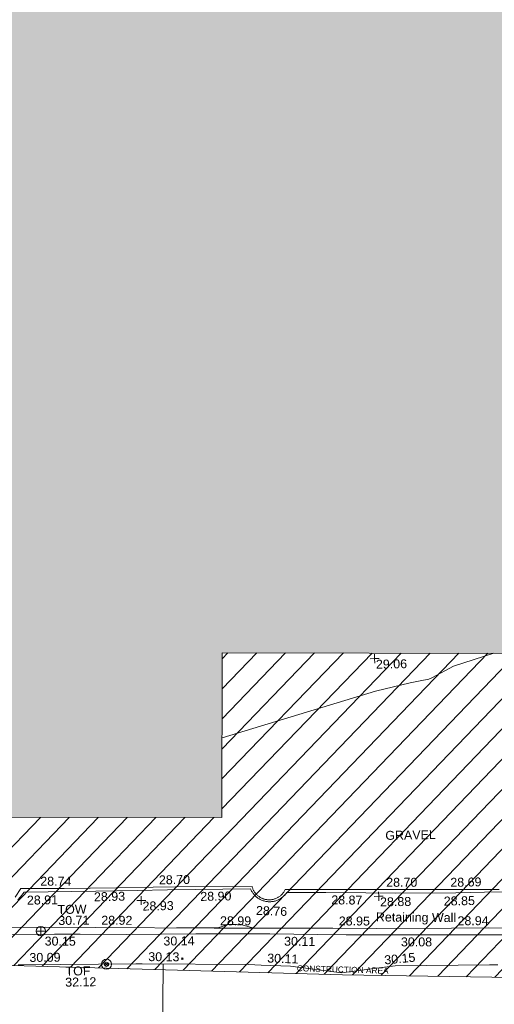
# Model space of a CAD drawing. Header units: millimetres. Extents: x -290717 to 520720, y -88450 to 287762.
# Tile 258 of 381: x 60739 to 80720, y 121378 to 162795. Entities that reach past the tile are written whole.
import ezdxf

# ---------------------------------------------------------------- set-up
doc = ezdxf.new("R2010")
doc.units = ezdxf.units.MM
for name, pattern in [('IMPORT-HIDDEN2 _3_', [4762.5, 3175, -1587.5]), ('IMPORT-UG_DRAINAGE_UNIDENTIFIED_QLB2 _2_', [2700, 1500, -300.0000000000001, 0, -250, 150, -300.0000000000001, 0, -200]), ('IMPORT-UG_ELEC_STREET LIGHTING_QLB2 _2_', [2700, 1500, -300.0000000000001, 0, -250, 150, -300.0000000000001, 0, -200])]:
    doc.linetypes.add(name, pattern=pattern)
for name, color, linetype, lineweight, true_color in [('00__TOPO__TOP_OF_FENCE_SYMBOL', 7, 'Continuous', 9, 0x666666), ('00_TOPO_TOP_OF_WALL', 7, 'Continuous', 9, 0x666666), ('00_UAV_FENCE', 7, 'Continuous', 9, 0x264c2f), ('00_UAV_LEVEL_SPOT', 7, 'Continuous', 9, 0x666666), ('00_UAV_TOP_OF_FENCE', 6, 'Continuous', 9, 0xff00ff), ('00_UAV_TOP_OF_WALL', 7, 'Continuous', 9, 0x666666), ('00_UAV_WALL', 7, 'Continuous', 9, 0x7c00a5), ('00_UAV_WALL_RETAINING', 7, 'Continuous', 9, 0x7c00a5), ('01_DTM_CONTOUR_MNR', 7, 'Continuous', 9, 0xa5a552), ('12333-PUM-2D-U-0001-C01 - Rev2_REVIT IMPORT_dwg', 7, 'Continuous', 9, 0x767676), ('A_RHA_Line', 7, 'Continuous', 9, 0x00a600), ('PUM-CHAMBER EXTENTS', 6, 'IMPORT-HIDDEN2 _3_', 9, 0xff00ff), ('PUM-UNABLE TO SURVEY', 190, 'Continuous', 9, 0x7f00ff), ('PUM-UNIDENTIFIED-QLB2', 150, 'IMPORT-UG_DRAINAGE_UNIDENTIFIED_QLB2 _2_', 9, 0x007fff)]:
    doc.layers.add(name, color=color, linetype=linetype, lineweight=lineweight, true_color=true_color)
for name, color, linetype, lineweight in [('00_UAV_SURFACE', 7, 'Continuous', 9), ('00_UAV_SURVEY_TEXT', 7, 'Continuous', 9), ('A_RHA_Detail', 7, 'Continuous', 9), ('GEN-TEXT', 7, 'Continuous', 9)]:
    doc.layers.add(name, color=color, linetype=linetype, lineweight=lineweight)
doc.styles.add('Arial_1', font='arial.ttf', dxfattribs={"height": 250})
doc.styles.add('Swis721 Lt BT_2', font='swissl.ttf', dxfattribs={"height": 375})

# ---------------------------------------------------------------- blocks, each defined once
blk = doc.blocks.new('12333-PUM-2D-U-0001-C01 - Rev2_REVIT IMPORT_dwg_MSL_Node_LineworkTOF-2077248-Site Location Plan Existing')
at = {"layer": '00__TOPO__TOP_OF_FENCE_SYMBOL', "color": 254, "true_color": 0xcccccc, "flags": 128}
for points in [[(165.3591892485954, 165.3591892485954), (0, 0), (-165.3591892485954, 165.3591892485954)], [(165.3591892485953, -165.3591892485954), (0, 0), (-165.3591892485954, -165.3591892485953)]]:
    blk.add_lwpolyline(points, dxfattribs=at)
at = {"layer": '00__TOPO__TOP_OF_FENCE_SYMBOL', "color": 254, "true_color": 0xcccccc}
for radius in [562.5594001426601, 233.853208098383]:
    blk.add_circle((0, 0), radius, dxfattribs=at)
blk = doc.blocks.new('12333-PUM-2D-U-0001-C01 - Rev2_REVIT IMPORT_dwg_TOW-2077249-Site Location Plan Existing')
at = {"layer": '00_TOPO_TOP_OF_WALL', "color": 254, "true_color": 0xcccccc, "flags": 128}
for points in [[(0, 525.0554400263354), (0, 0), (-525.0554401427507, 0)], [(525.0554401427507, 0), (0, 0), (0, -525.0554400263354)]]:
    blk.add_lwpolyline(points, dxfattribs=at)
at = {"layer": '00_TOPO_TOP_OF_WALL', "color": 254, "true_color": 0xcccccc}
blk.add_circle((0, 0), 525.0554401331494, dxfattribs=at)
blk = doc.blocks.new('12333-PUM-2D-U-0001-C01 - Rev2_REVIT IMPORT_dwg_UAV-2077255-Site Location Plan Existing')
at = {"layer": '00_UAV_LEVEL_SPOT', "color": 254, "true_color": 0xcccccc, "flags": 128}
for points in [[(0, -500.0000000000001), (0, 0), (-500.0000000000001, 0)], [(500.0000000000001, 0), (0, 0), (0, 500.0000000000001)]]:
    blk.add_lwpolyline(points, dxfattribs=at)
blk = doc.blocks.new('12333-PUM-2D-U-0001-C01 - Rev2_REVIT IMPORT_dwg_MGS62954_T2_Galway_ITM_3d_Rev1-2077680-Site Location Plan Existing')
at = {"layer": '00_UAV_FENCE', "color": 254, "true_color": 0xcccccc, "flags": 128}
blk.add_lwpolyline([(533964766.4255, 725677380.3565), (533964999.6327899, 725677378.2864738), (533969723.4254999, 725677336.3565), (533969999.221534, 725677329.7290237), (533974467.4255, 725677222.3565), (533974997.1254905, 725677194.0978172), (533976229.4254999, 725677128.3565001), (533978376.4255, 725676811.3565001), (533979961.6789622, 725676990.7533032), (533980647.4254999, 725677068.3565001), (533984606.4254999, 725677031.3565), (533984956.9829133, 725677027.0913601)], dxfattribs=at)
at = {"layer": '00_UAV_SURFACE', "color": 254, "true_color": 0xcccccc, "flags": 128}
for points in [[(533964699.8540002, 725680231.2585001), (533964943.8540001, 725680596.2585001), (533965507.9434737, 725680583.8609294), (533966763.854, 725680556.2585001), (533968948.8540002, 725680548.2585), (533970507.1798214, 725680543.9004176), (533971451.8540002, 725680541.2585002), (533974674.8540002, 725680505.2585), (533974682.2015153, 725680476.9606957), (533974690.6543322, 725680448.9731698), (533974700.1994175, 725680421.3390775), (533974710.8220533, 725680394.1010284), (533974722.5058601, 725680367.3010212), (533974735.2328227, 725680340.9803805), (533974748.9833166, 725680315.1796899), (533974763.7361398, 725680289.9387326), (533974779.4685442, 725680265.2964282), (533974796.1562721, 725680241.2907735), (533974813.7735919, 725680217.9587836), (533974832.2933389, 725680195.3364344), (533974851.6869571, 725680173.458608), (533974871.9245431, 725680152.3590386), (533974892.9748918, 725680132.0702599), (533974914.8055452, 725680112.6235561), (533974937.3828418, 725680094.0489125), (533974960.6719692, 725680076.3749697), (533974984.6370175, 725680059.6289798), (533975009.241034, 725680043.8367636), (533975034.4460812, 725680029.022672), (533975060.2132946, 725680015.2095469), (533975086.5029433, 725680002.4186873), (533975113.2744904, 725679990.669816), (533975140.4866561, 725679979.9810483), (533975168.0974811, 725679970.368866), (533975196.0643919, 725679961.8480904), (533975224.3442653, 725679954.4318594), (533975236.8786992, 725679951.665758), (533975252.8934958, 725679948.1316091), (533975281.6680624, 725679942.9570534), (533975292.8540002, 725679941.2585), (533975321.8675957, 725679937.6580852), (533975351.0001745, 725679935.1995149), (533975380.2068162, 725679933.8865793), (533975409.442486, 725679933.7213035), (533975438.6621051, 725679934.7039422), (533975467.8206187, 725679936.8329802), (533975496.8730664, 725679940.1051344), (533975525.7746516, 725679944.5153599), (533975554.4808101, 725679950.0568563), (533975582.947279, 725679956.7210786), (533975611.1301652, 725679964.4977514), (533975638.9860128, 725679973.3748837), (533975666.4718697, 725679983.3387872), (533975693.5453551, 725679994.374099), (533975720.1647236, 725680006.4638027), (533975746.28893, 725680019.5892574), (533975771.8776925, 725680033.7302243), (533975796.8915554, 725680048.864899), (533975821.2919489, 725680064.9699453), (533975845.0412493, 725680082.0205299), (533975868.1028374, 725680099.9903623), (533975890.4411531, 725680118.8517345), (533975912.021753, 725680138.5755633), (533975932.811361, 725680159.1314361), (533975952.7779215, 725680180.4876575), (533975971.890647, 725680202.6112971), (533975990.1200672, 725680225.4682425), (533976007.4380738, 725680249.0232496), (533976023.8179636, 725680273.2399987), (533976039.2344799, 725680298.0811485), (533976053.6638518, 725680323.5083967), (533976067.0838301, 725680349.4825357), (533976070.8540002, 725680357.2585), (533977918.8540002, 725680316.2585), (533980068.5134026, 725680280.2163066), (533981258.854, 725680260.2585001), (533984516.8540002, 725680208.2585001), (533985067.5239478, 725680195.0081263)], [(533970876.7488921, 725677308.6417307), (533970752.8146664, 725672310.5121925), (533970716.8540002, 725670860.2585002)]]:
    blk.add_lwpolyline(points, dxfattribs=at)
at = {"layer": '00_UAV_WALL', "color": 254, "true_color": 0xcccccc, "flags": 128}
for points in [[(533985226.854, 725678291.2585002), (533982402.4397334, 725678336.6436361), (533981741.8540001, 725678347.2585), (533978604.8540001, 725678402.2585001), (533977403.6807299, 725678437.2911675), (533975381.8540001, 725678496.2585), (533972405.3481745, 725678560.3619684), (533972270.8540002, 725678563.2585), (533969352.8540002, 725678579.2585001), (533967405.9795482, 725678624.8632796), (533966321.8540001, 725678650.2585001), (533962955.8540003, 725678697.2585)], [(533963047.6529979, 725678975.0968974), (533965968.4254999, 725678941.3565001), (533968046.7547167, 725678895.8101462), (533973045.1113089, 725678786.2717172), (533973934.5850001, 725678766.779), (533978043.7811829, 725678688.5415665), (533979869.5850002, 725678653.7790003), (533983042.9947789, 725678608.8469512), (533984601.5850001, 725678586.779), (533987320.5850002, 725678498.779)]]:
    blk.add_lwpolyline(points, dxfattribs=at)
at = {"layer": '00_UAV_WALL_RETAINING', "color": 254, "true_color": 0xcccccc, "flags": 128}
blk.add_lwpolyline([(533964810.4255, 725680118.3565), (533964918.4050538, 725680243.6758364), (533965084.4254999, 725680436.3565001), (533968095.4255, 725680419.3565), (533969829.797922, 725680427.4073005), (533971111.4254999, 725680433.3565), (533974609.5850001, 725680411.7790002), (533974622.8701979, 725680378.235093), (533974637.5484155, 725680345.276936), (533974653.593902, 725680312.9623489), (533974670.9785085, 725680281.3480227), (533974689.6717361, 725680250.4894191), (533974709.640791, 725680220.4406748), (533974711.5710089, 725680217.7845659), (533974730.8506402, 725680191.2545056), (533974753.2640749, 725680162.9821141), (533974776.841774, 725680135.6730994), (533974801.5423743, 725680109.375371), (533974827.3225425, 725680084.135064), (533974854.1370516, 725680059.9964583), (533974881.9388598, 725680037.0019011), (533974910.6791929, 725680015.1917334), (533974940.3076311, 725679994.6042168), (533974970.7721956, 725679975.2754695), (533975002.0194417, 725679957.2394003), (533975033.9945507, 725679940.5276506), (533975066.6414277, 725679925.1695383), (533975099.9027986, 725679911.1920073), (533975133.7203119, 725679898.6195786), (533975168.0346403, 725679887.4743081), (533975202.7855846, 725679877.7757492), (533975237.91218, 725679869.5409161), (533975273.3528024, 725679862.7842554), (533975309.0452769, 725679857.5176209), (533975344.5850002, 725679853.779), (533975380.5920929, 725679851.5031593), (533975416.6629035, 725679850.7371355), (533975452.7341518, 725679851.4822725), (533975488.7425563, 725679853.7372626), (533975524.6249461, 725679857.4981505), (533975560.3183715, 725679862.7583379), (533975595.7602137, 725679869.5085967), (533975630.8882958, 725679877.7370849), (533975665.6409916, 725679887.4293665), (533975699.9573325, 725679898.5684383), (533975733.7771164, 725679911.1347584), (533975767.0410116, 725679925.1062813), (533975799.6906621, 725679940.458496), (533975831.6687893, 725679957.1644698), (533975862.9192927, 725679975.1948946), (533975893.3873482, 725679994.5181389), (533975923.0195046, 725680015.1003029), (533975951.763777, 725680036.9052793), (533975979.5697381, 725680059.8948138), (533976006.3886069, 725680084.0285758), (533976032.1733338, 725680109.2642255), (533976056.878684, 725680135.5574918), (533976080.4613156, 725680162.8622472), (533976102.8798568, 725680191.1305898), (533976124.0949778, 725680220.3129274), (533976130.585, 725680229.7790002), (533977779.5850001, 725680198.7790002), (533979460.9019423, 725680156.199447), (533980701.585, 725680124.779), (533983241.5850001, 725680092.779), (533984460.2667673, 725680094.5587469), (533985980.585, 725680096.779)], dxfattribs=at)
at = {"layer": '01_DTM_CONTOUR_MNR', "color": 254, "true_color": 0xcccccc, "flags": 128}
for points in [[(533985026.9231861, 725690136.1384431), (533983312.2893106, 725689629.8105056), (533982417.9449505, 725689158.7032192), (533982270.2042938, 725689093.5806738), (533981904.2232881, 725689032.0266886), (533981478.0712745, 725688957.2835851), (533980014.9291083, 725688632.4466662), (533973520.497536, 725686780.1419045)], [(533971463.4381034, 725678820.9339095), (533973210.0000001, 725678790.0000001), (533973661.0739437, 725678928.3039906), (533973991.9438638, 725678919.3940244), (533974039.9225866, 725678902.7777779), (533974056.9230771, 725678905.0000001), (533974073.325, 725678909.6500002), (533974096.2697368, 725678915.3223686), (533974114.4560076, 725678920.0425735), (533974131.4285715, 725678924.2857145), (533974670.0000001, 725678760.0000001), (533976210.4261068, 725678723.4479057)]]:
    blk.add_lwpolyline(points, dxfattribs=at)
at = {"xscale": 0.375, "yscale": 0.375, "zscale": 0.375}
for name, p in [('12333-PUM-2D-U-0001-C01 - Rev2_REVIT IMPORT_dwg_UAV-2077255-Site Location Plan Existing', (533980000, 725690000.0000001)), ('12333-PUM-2D-U-0001-C01 - Rev2_REVIT IMPORT_dwg_UAV-2077255-Site Location Plan Existing', (533970000, 725680000)), ('12333-PUM-2D-U-0001-C01 - Rev2_REVIT IMPORT_dwg_UAV-2077255-Site Location Plan Existing', (533980000, 725680000)), ('12333-PUM-2D-U-0001-C01 - Rev2_REVIT IMPORT_dwg_TOW-2077249-Site Location Plan Existing', (533965751.4254999, 725678785.3565)), ('12333-PUM-2D-U-0001-C01 - Rev2_REVIT IMPORT_dwg_MSL_Node_LineworkTOF-2077248-Site Location Plan Existing', (533968490.5370001, 725677342.21))]:
    blk.add_blockref(name, p, dxfattribs=at)
at = {"layer": '00_UAV_FENCE', "color": 251, "true_color": 0x666666, "char_height": 375, "width": 1495.902363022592, "attachment_point": 1, "line_spacing_factor": 1.005061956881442, "style": 'Swis721 Lt BT_2'}
for s, insert, rotation in [('30.09', (533965254.0185933, 725677871.2775768), 359.4914367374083), ('30.13', (533970261.0464912, 725677818.8098519), 358.62342705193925), ('30.11', (533975273.1527155, 725677675.3060212), 356.94625281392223), ('30.15', (533980173.9201207, 725677503.3018913), 4.291441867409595)]:
    blk.add_mtext(s, dxfattribs=dict(at, insert=insert, rotation=rotation))
at = {"layer": '00_UAV_LEVEL_SPOT', "char_height": 375, "width": 1495.902363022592, "attachment_point": 1, "line_spacing_factor": 1.005061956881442, "style": 'Swis721 Lt BT_2'}
for s, insert in [('29.06', (533980051.8765643, 725689949.1441547)), ('28.93', (533970051.8765643, 725679949.1441548)), ('28.88', (533980051.8765643, 725679949.1441548))]:
    blk.add_mtext(s, dxfattribs=dict(at, insert=insert))
at = {"layer": '00_UAV_SURFACE', "color": 251, "true_color": 0x666666, "char_height": 375, "width": 1495.902363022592, "attachment_point": 1, "line_spacing_factor": 1.005061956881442, "style": 'Swis721 Lt BT_2'}
for s, insert, rotation in [('28.74', (533965768.764656, 725681073.4777951), 358.7409547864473), ('28.70', (533970758.7927704, 725681038.3124809), 359.81323526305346), ('28.70', (533980326.7803549, 725680771.1852932), 359.03944220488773), ('28.76', (533974834.689944, 725679685.3730822), 356.949140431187)]:
    blk.add_mtext(s, dxfattribs=dict(at, insert=insert, rotation=rotation))
at = {"layer": '00_UAV_SURFACE', "color": 251, "true_color": 0x666666, "insert": (533983023.3318133, 725680720.806656), "char_height": 375, "width": 1495.902363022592, "attachment_point": 1, "line_spacing_factor": 1.005061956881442, "style": 'Swis721 Lt BT_2'}
blk.add_mtext('28.69', dxfattribs=at)
at = {"layer": '00_UAV_SURVEY_TEXT', "color": 251, "true_color": 0x666666, "insert": (533980321.8000001, 725682742.6296079), "char_height": 375, "width": 2322.210334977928, "attachment_point": 1, "line_spacing_factor": 1.005061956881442, "style": 'Swis721 Lt BT_2'}
blk.add_mtext('GRAVEL', dxfattribs=at)
at = {"layer": '00_UAV_TOP_OF_FENCE', "color": 251, "true_color": 0x666666, "char_height": 375, "attachment_point": 1, "line_spacing_factor": 1.005061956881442, "style": 'Swis721 Lt BT_2'}
for s, insert, width in [('TOF', (533966763.551124, 725677268.6392447), 1163.479615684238), ('32.12', (533966741.1274822, 725676805.2625399), 1495.902363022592)]:
    blk.add_mtext(s, dxfattribs=dict(at, insert=insert, width=width))
at = {"layer": '00_UAV_TOP_OF_WALL', "char_height": 375, "attachment_point": 1, "line_spacing_factor": 1.005061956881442, "style": 'Swis721 Lt BT_2'}
for s, insert, width in [('TOW', (533966471.7408285, 725679866.264771), 1343.937678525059), ('30.71', (533966494.2027358, 725679402.4168484), 1495.902363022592)]:
    blk.add_mtext(s, dxfattribs=dict(at, insert=insert, width=width))
at = {"layer": '00_UAV_WALL', "color": 251, "true_color": 0x666666, "char_height": 375, "width": 1495.902363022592, "attachment_point": 1, "line_spacing_factor": 1.005061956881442, "style": 'Swis721 Lt BT_2'}
for s, insert, rotation in [('28.92', (533968307.5450022, 725679385.4434701), 358.7445703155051), ('28.99', (533973305.7464526, 725679275.9876415), 358.7627231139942), ('28.95', (533978303.1631448, 725679178.9224006), 358.9092433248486), ('28.94', (533983299.9809359, 725679100.4875513), 359.18880795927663), ('30.15', (533965910.4581274, 725678550.9707884), 358.6581139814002), ('30.14', (533970906.3418117, 725678462.9201509), 359.56213183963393), ('30.11', (533975988.4283621, 725678369.6265996), 358.3294207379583), ('30.08', (533980904.6600655, 725678252.5456097), 359.05095077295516)]:
    blk.add_mtext(s, dxfattribs=dict(at, insert=insert, rotation=rotation))
at = {"layer": '00_UAV_WALL_RETAINING', "color": 251, "true_color": 0x666666, "char_height": 375, "attachment_point": 1, "line_spacing_factor": 1.005061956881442, "style": 'Swis721 Lt BT_2'}
for s, insert, width, rotation in [('28.91', (533965189.4896052, 725680285.3357109), 1495.902363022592, 359.68190555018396), ('28.93', (533968013.0618954, 725680374.798596), 1495.902363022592, 0.26595992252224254), ('28.90', (533972488.1120807, 725680313.822989), 1495.902363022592, 359.88045026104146), ('28.87', (533978003.9777989, 725680072.1946293), 1495.902363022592, 358.5492876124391), ('28.85', (533982733.8595474, 725679937.8021349), 1495.902363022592, 0.08367395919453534), ('Retaining Wall', (533979871.0771328, 725679322.083742), 3832.359387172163, 358.50013479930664)]:
    blk.add_mtext(s, dxfattribs=dict(at, insert=insert, width=width, rotation=rotation))
blk = doc.blocks.new('12333-PUM-2D-U-0001-C01 - Rev2_REVIT IMPORT_dwg-1620468-Site Location Plan Existing')
at = {"layer": 'PUM-CHAMBER EXTENTS', "true_color": 0xfff4d4}
h = blk.add_hatch(dxfattribs=at)
h.set_pattern_fill('FP_14', style=0, pattern_type=2)
h.set_pattern_definition([(45, (-533641079.65, -725615854.3560001), (-618.7184335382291, 618.7184335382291), [])])
h.paths.add_polyline_path([(351699.72233876, 60394.56140982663), (351708.9931528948, 60906.25732133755), (352393.2163071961, 60898.13015711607), (353041.6677554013, 66223.39089320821), (353206.9931529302, 73966.25732144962), (353982.8594361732, 73952.7145251), (354317.3501528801, 76699.64382133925), (358888.3501528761, 76111.64382135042), (361222.350152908, 86809.64382132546), (361563.3501529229, 88895.64382133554), (363078.350152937, 90435.64382137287), (363904.3501529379, 101867.6438212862), (365385.1266995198, 110525.3932341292), (365230.9820148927, 110551.7047199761), (365498.4008083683, 111226.8875165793), (365470.0968050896, 111952.5482150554), (365624.7061381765, 111926.1574136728), (366051.350152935, 114420.6438213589), (364898.3501528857, 114331.6438213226), (360524.3501529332, 111561.643821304), (356416.7002318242, 111258.678218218), (357929.2858412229, 111182.0907012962), (360544.5530249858, 111349.5624075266), (360546.5568067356, 111049.5690885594), (355314.0187962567, 111014.6190039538), (355309.6134037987, 111177.0234435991), (355277.3501528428, 111174.643821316), (352644.3501529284, 114141.6438213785), (338239.8330883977, 112460.2766464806), (329804.3501528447, 111555.6438213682), (319532.3501528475, 110592.6438213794), (310517.3501528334, 109863.6438213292), (302620.3501528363, 109581.6438213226), (295825.3501529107, 109566.6438213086), (279813.3501529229, 106549.643821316), (276140.8366145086, 103581.1872824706), (276061.814112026, 103425.8629484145), (271406.8224872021, 105468.1551963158), (271509.3894614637, 105701.9358727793), (267649.350152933, 107463.6438213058), (260223.350152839, 100640.6438213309), (259796.3501529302, 72682.64382134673), (269496.3501528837, 64316.64382130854), (273776.3501529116, 63665.64382135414), (309011.3501528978, 62955.64382139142), (311037.3501528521, 62074.64382133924), (337339.3501528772, 60871.64382135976), (351699.5658924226, 60394.56660731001)])
h.paths.add_polyline_path([(268358.9909750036, 65556.86419186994), (264596.4920611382, 69167.41490751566), (264804.2082447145, 69383.8727354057), (266581.5988270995, 67470.36930634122), (268566.7072650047, 65773.32227584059), (268393.5501527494, 65592.87780157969)])
h.paths.add_polyline_path([(332379.887152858, 67575.85382149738), (302320.8871528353, 68122.8538214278), (302332.4158496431, 68783.33241919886), (280169.8095181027, 69186.63780598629), (280330.3604934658, 78384.59702432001), (275960.0958838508, 78464.13017966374), (276108.0612945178, 86595.19465455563), (280450.151176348, 86519.4031937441), (280756.2778082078, 103341.6855813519), (302910.5740271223, 102938.5317815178), (302921.4142533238, 103534.2289657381), (310787.9439886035, 103391.0774384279), (310815.0515438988, 104880.7045066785), (318228.828162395, 104745.7919744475), (318301.0448391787, 108714.2766025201), (322633.8020448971, 108635.4310593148), (322539.6341878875, 103240.5581443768), (349750.1643799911, 102745.3933022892), (349310.9351529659, 74176.42282136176), (332506.0083566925, 74506.52523825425), (332420.225768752, 69792.56032023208)])
h.paths.add_polyline_path([(262373.7501529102, 72788.24382131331), (262335.6501528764, 75226.64382130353), (265345.5501529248, 75226.64382130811), (265383.6501528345, 72864.44382133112), (265304.2827260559, 72862.43451938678)])
h.paths.add_polyline_path([(261383.1501528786, 75912.44382136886), (261459.3501528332, 80789.24382133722), (267517.2501529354, 80713.04382135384), (267441.050152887, 75836.24382130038), (261504.3495088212, 75910.91930116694)])
h.paths.add_polyline_path([(302573.8228673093, 78329.52926304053), (302592.4407276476, 78963.90062831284), (306343.567266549, 78898.43991812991), (306598.9518629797, 91613.85658206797), (302817.4785721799, 91689.80612071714), (302824.7187942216, 92271.10215000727), (296640.3411529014, 92395.32482125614), (296360.3411528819, 78454.32482147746), (302538.3452618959, 78330.24181806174)])
h.paths.add_polyline_path([(261840.3501529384, 80865.44382136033), (261687.9501528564, 92981.24382131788), (264050.1501528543, 92981.2438213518), (264202.5501529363, 80865.44382139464), (263838.6680771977, 80865.44382138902)])
h.paths.add_polyline_path([(274664.4282881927, 104261.9875886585), (272430.0401462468, 105281.7542374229), (273799.1437452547, 104582.3695657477), (274486.1144024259, 104328.01044291)])
h.paths.add_polyline_path([(315481.3501528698, 115683.6438212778), (326437.165211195, 116343.5766866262), (364189.350152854, 120948.6438212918), (366744.3501529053, 124721.6438213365), (363517.3501528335, 126053.6438213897), (359872.3501529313, 126432.6438213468), (352849.3501528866, 126181.6438212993), (339104.3501528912, 124625.643821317), (335451.3501528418, 124514.6438212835), (325145.3501528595, 123235.643821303), (319635.3501528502, 122976.6438213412), (314446.3501528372, 122493.6438213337), (313566.3501528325, 118980.6438212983)])
h.paths.add_polyline_path([(322305.050152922, 119194.0438212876), (322152.6501528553, 121403.8438213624), (326724.6501528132, 121784.8438213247), (326877.0501529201, 119498.8438214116), (323355.1979919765, 119264.0536772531)])
h.paths.add_polyline_path([(328629.650152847, 120870.443821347), (328477.2501528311, 122089.6438212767), (329810.7501529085, 122242.0438213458), (329963.1501528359, 121022.8438213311), (328841.3815410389, 120894.6416942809)])
h.paths.add_polyline_path([(317352.0501528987, 121480.0438213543), (317352.0501528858, 121861.0438214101), (317618.7501528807, 121856.3885555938), (317618.7501528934, 121480.043821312), (317362.3608135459, 121480.0438213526)])
h.paths.add_polyline_path([(331601.4501528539, 122089.6438213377), (331144.2501528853, 122242.0438213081), (331258.5501528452, 122623.0438213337), (331715.7501528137, 122470.6438213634), (331644.5503212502, 122233.3110493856)])
at = {"layer": 'GEN-TEXT', "color": 253, "true_color": 0xaaaaaa}
for p, q in [((330571.9948138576, 61629.28848224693), (330642.7054919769, 61699.99916036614)), ((330642.7054919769, 61629.28848224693), (330571.9948138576, 61699.99916036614))]:
    blk.add_line(p, q, dxfattribs=at)
at = {"layer": 'PUM-UNABLE TO SURVEY', "color": 7, "true_color": 0xfff4d4, "flags": 128}
blk.add_lwpolyline([(351699.72233876, 60394.56140982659), (337339.3501528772, 60871.64382135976), (311037.3501528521, 62074.64382133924), (309011.3501528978, 62955.64382139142), (273776.3501529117, 63665.64382135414), (269496.3501528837, 64316.64382130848), (259796.3501529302, 72682.64382134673), (260223.350152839, 100640.6438213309), (267649.350152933, 107463.6438213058), (271509.3894614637, 105701.9358727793)], dxfattribs=at)
blk.add_blockref('12333-PUM-2D-U-0001-C01 - Rev2_REVIT IMPORT_dwg_MGS62954_T2_Galway_ITM_3d_Rev1-2077680-Site Location Plan Existing', (-533641079.6498471, -725615854.3561786))
at = {"layer": 'PUM-UNIDENTIFIED-QLB2', "insert": (337355.217104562, 61218.55369724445), "char_height": 250, "width": 4603.372719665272, "attachment_point": 2, "rotation": 357.3812326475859, "line_spacing_factor": 0.9417779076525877, "style": 'Arial_1'}
blk.add_mtext('CONSTRUCTION AREA', dxfattribs=at)

msp = doc.modelspace()

# ---------------------------------------------------------------- hatches: boundary and pattern name
at = {"layer": 'A_RHA_Detail', "true_color": 0xc0c0c0}
h = msp.add_hatch(color=9, dxfattribs=at)
h.paths.add_polyline_path([(-80880.60083898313, -68502.79057078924), (-80400.86592458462, -68483.4150911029), (-80400.86592458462, -62984.64684182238), (-24474.85765180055, -63009.32043784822), (-24456.14471274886, -50840.30023854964), (-36622.55041054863, -50831.65104346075), (-36622.5504104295, -44228.57792609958), (-50959.05265825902, -44213.68205212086), (-50959.05265825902, -42573.78171509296), (-54563.93258049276, -42571.21897729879), (-54565.69773355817, -45054.17447471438), (-92408.82109324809, -45027.27149617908), (-92411.78875845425, -49201.74309219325), (-100061.9988811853, -49201.74309219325), (-100052.221444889, -64852.82557835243), (-86120.90825231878, -64852.82557835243), (-86092.16626519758, -62957.90041523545), (-84861.10047611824, -62957.90041520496), (-84854.79054275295, -68240.10973718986), (-80870.60226895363, -68240.10973718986)])
h.paths.add_polyline_path([(-137238.9269955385, -68461.93840922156), (-132719.7426408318, -68433.06336920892), (-132847.0731201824, -62850.0428228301), (-130454.6837966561, -62916.63108081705), (-130498.2830220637, -61355.8539363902), (-117581.136331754, -61423.42893434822), (-117492.3908565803, -49183.91309186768), (-125136.5200282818, -49178.47881939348), (-125133.5727033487, -45032.61887132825), (-163007.1824077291, -45005.69421944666), (-163007.1824077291, -44090.29634113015), (-163123.8521375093, -44090.21339942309), (-163122.6389897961, -42383.751842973), (-166563.8543420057, -42383.75184295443), (-166565.0349082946, -44044.3982420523), (-193158.4656786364, -44025.49275802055), (-193195.152889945, -62863.6565097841), (-137269.7106414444, -62916.63108078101), (-137254.3708868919, -65679.90523788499)])
h.paths.add_polyline_path([(120310.9497607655, -32334.2823016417), (120312.4652266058, -31610.73011961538), (133451.2244789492, -31638.24899384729), (133469.2230092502, -19717.98315777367), (121295.7536929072, -19692.48606427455), (121319.8434528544, -8190.941560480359), (112277.0825929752, -8172.001674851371), (112263.1769726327, -14811.12345451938), (78285.85310969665, -14739.95861435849), (78292.82277619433, -8167.077575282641), (76545.55099677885, -8163.40371230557), (69355.76844230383, -8152.931592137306), (69353.66597202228, -9156.746357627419), (68372.60878942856, -9154.691552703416), (68372.60878942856, -13705.52853212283), (69333.72334743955, -13707.54156767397), (69325.07112544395, -16249.53369225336), (66623.4489111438, -16249.53369225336), (66619.79243932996, -17995.29925522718), (65989.07757491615, -17995.29925522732), (65985.44262769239, -19730.78799479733), (57152.23993372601, -19712.28702423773), (57127.42535098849, -31559.89461998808), (70277.87165423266, -31587.43801817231), (70277.87165428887, -32271.74147154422), (78263.96947906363, -32285.12944888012), (78266.62669288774, -31019.79372153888), (112335.8856506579, -31091.15111856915), (112335.8856506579, -32317.57330550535), (119781.4233959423, -32333.17321910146)])
h.paths.add_polyline_path([(7503.71740934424, -1791.43926322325), (15482.43097389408, -674.0213230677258), (15484.0826184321, 148.1327206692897), (56188.28042539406, 205.5276654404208), (56155.8432600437, 14338.31663138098), (18016.62665932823, 14236.4814953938), (17967.9025208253, 34313.18372075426), (21727.10644861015, 34324.06926249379), (21708.9097307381, 40608.10218319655), (18009.66447156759, 40608.10218325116), (17995.54603703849, 45483.75063445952), (9770.084212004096, 45420.63294734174), (3966.216019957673, 45443.14492469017), (3984.771235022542, 14176.56786831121), (1023.062455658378, 14176.56786840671), (-276.5134647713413, 14190.52623465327), (-231.6790044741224, 5976.811441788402), (-226.4491536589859, 193.7444677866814), (1220.250839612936, 179.5999159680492), (7477.609307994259, 143.2867556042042), (7488.638446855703, -674.0213230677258)])
h.paths.add_polyline_path([(77755.59663317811, 53.47451145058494), (77729.51881611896, 1699.844979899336), (94464.47132486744, 1659.976083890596), (94606.37913471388, 17991.39023626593), (88810.41901146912, 18015.03260816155), (88799.89418497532, 14436.74271609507), (69413.88950349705, 14457.87738898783), (69377.35724448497, 99.62816357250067), (70760.85642036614, 92.0068082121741)])
h.paths.add_polyline_path([(61252.12079698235, 46453.95617369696), (105774.7348988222, 46472.68783510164), (105768.2642197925, 61852.61234310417), (92285.13876306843, 61852.61234310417), (92308.59670397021, 65784.30757142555), (96107.46680002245, 65767.6044524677), (96059.6808111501, 75209.20847378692), (101084.8427276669, 75071.88872768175), (104988.0046543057, 74765.36560410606), (108403.6894220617, 74363.84089439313), (112009.2703903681, 73787.25420864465), (115645.3524814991, 73049.69667210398), (116890.8108050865, 72761.69136255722), (120208.9929832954, 71893.18353872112), (120865.241739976, 71703.68487155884), (124135.6329505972, 70669.67317909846), (127435.6253142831, 69480.50055823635), (127820.4368655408, 69394.93141813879), (128274.3081769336, 69331.69585757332), (128731.879114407, 69306.66104520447), (129189.9401456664, 69320.00258265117), (129645.2782985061, 69371.62688830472), (130094.6997111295, 69461.17185607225), (130535.0520071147, 69588.00939078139), (130963.2464342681, 69751.2498188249), (131376.279516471, 69949.74812593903), (131771.254123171, 70182.11198906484), (132162.5575600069, 70460.54046602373), (132496.0921582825, 70741.69081117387), (132820.8713676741, 71064.98072578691), (133117.4593294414, 71414.31364276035), (133383.77568926, 71787.23923958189), (133616.5473239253, 72178.53728446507), (133817.1647262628, 72590.54524901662), (133982.6025969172, 73017.89547517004), (134111.7005086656, 73457.59040804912), (134203.5529320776, 73906.545904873), (134257.5155882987, 74361.61286220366), (134272.5462649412, 74819.59931534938), (134250.5259874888, 75277.29281749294), (134189.6227572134, 75731.48297750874), (134090.9274700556, 76178.98397761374), (133955.1324028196, 76616.65691996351), (133783.1900598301, 77041.4318434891), (133576.3064937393, 77450.3292564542), (133335.9328436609, 77840.48103831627), (133063.7551572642, 78209.15055536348), (132761.6825665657, 78553.75185442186), (132431.8338935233, 78871.86780505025), (132076.5227904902, 79161.26705200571), (131698.2415079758, 79419.91966864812), (131299.6434187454, 79646.01139199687), (131093.5942456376, 79746.34209763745), (132146.0467355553, 83110.22226149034), (122787.763295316, 86282.54285521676), (121604.3555410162, 82800.35918872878), (117095.9864226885, 83870.84033788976), (116841.9598400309, 83526.35449576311), (116120.5435466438, 91221.9361197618), (110237.7341284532, 91274.27491024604), (110194.3680786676, 90435.39030217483), (104988.0046543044, 90486.49901569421), (104973.2761846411, 94309.82427956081), (103746.1314668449, 94309.82427962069), (103839.9937121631, 122852.1474272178), (96365.09202303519, 122931.9599471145), (96350.3400238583, 123952.416858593), (104555.5505249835, 123902.1925258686), (104607.3234457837, 120248.5396157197), (125502.5015002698, 120134.193340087), (125662.0200253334, 137657.3796883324), (114479.5865733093, 137699.2256881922), (114382.3062641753, 129149.9458158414), (104644.1590035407, 129187.997507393), (104577.9931702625, 126217.3903165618), (101184.4926405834, 126159.1566967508), (101264.6166812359, 135959.2655565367), (89967.23177303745, 135988.8856164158), (89927.63362986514, 125823.6463181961), (93630.53562299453, 125840.7948842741), (93580.6568888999, 122931.9599471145), (88697.38835373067, 122904.7310127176), (88679.38989541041, 95739.0914377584), (86378.25848993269, 95739.0914377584), (86378.18187189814, 96178.10083375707), (83279.5074328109, 96200.92083330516), (83273.62493422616, 95735.74732136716), (70169.67509616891, 95733.22421950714), (70166.2684274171, 96272.07409350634), (66674.99731291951, 96257.14073659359), (66654.74538556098, 95755.71092140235), (65784.77231076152, 95755.71092140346), (65887.65094981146, 117470.6305650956), (53473.34271625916, 117487.9046429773), (53434.44066306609, 98570.4634906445), (40649.41626913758, 98570.46349066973), (40610.16711556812, 94406.01479082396), (38853.82372865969, 94410.36303444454), (38848.65589191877, 89463.65332732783), (40612.46601909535, 89518.45976927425), (40665.38257359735, 86257.73741131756), (38372.19584673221, 86305.7230928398), (38369.79373532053, 76901.0507917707), (50937.95125076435, 76944.40198877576), (50922.88567283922, 74598.78180893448), (56484.90611318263, 74588.85093774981), (56484.9061131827, 75194.85181998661), (92465.40372273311, 75233.02581663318), (92645.92783659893, 71766.64845097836), (89810.5550181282, 69362.83965827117), (85313.16173971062, 69360.94750424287), (85313.16173971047, 66907.40508090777), (75210.14498260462, 66903.15451592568), (75210.14498260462, 63815.70944554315), (70819.40014306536, 63815.70999204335), (70819.21601502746, 64253.35708063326), (69456.8341568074, 64253.35708063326), (69455.71957374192, 66901.99623168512), (61303.3285675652, 66898.56680686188), (61304.56054652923, 63970.32021231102), (70500.41048205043, 63970.32021223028), (70500.40885431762, 61852.59006210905), (61245.64388480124, 61848.69637492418), (61252.12079698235, 46455.07044720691)])
h.paths.add_polyline_path([(-17153.16561239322, 48569.32684293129), (-17153.16561227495, 60770.38083690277), (-29362.88357762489, 60774.7042869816), (-29362.88357762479, 67399.20394583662), (-43507.25361058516, 67405.01911302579), (-43488.53133082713, 69093.07334179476), (-45766.41866234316, 69109.32868391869), (-45794.34620035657, 67405.01911302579), (-47272.11273197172, 67404.21245453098), (-47272.44887636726, 66454.91798912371), (-86004.56386335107, 66468.6329952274), (-86006.66970790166, 60521.58362724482), (-92662.8772251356, 60521.58362724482), (-92666.53762789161, 50184.35611936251), (-79752.016597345, 50179.78302554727), (-79752.016597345, 48591.49323813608), (-17157.71631240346, 48569.32845421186)])
h.paths.add_polyline_path([(-201056.4185879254, 48628.75479108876), (-138377.9751621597, 48634.64535782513), (-138377.9751621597, 50133.28202330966), (-125467.710581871, 50134.49533928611), (-125468.6909603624, 60566.19036866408), (-132186.8595615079, 60565.86652591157), (-132187.4203588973, 66533.01978768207), (-170643.3098734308, 66805.61809689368), (-170643.3098732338, 67738.78475851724), (-200340.0100486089, 67488.93693767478), (-200348.7175167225, 60827.7802510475), (-201057.5650552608, 60827.71357562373), (-201056.6510294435, 51102.0431337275)])
h.paths.add_polyline_path([(-240051.5126725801, 54769.1949116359), (-239444.4902595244, 54811.10754483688), (-239186.5396225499, 54841.92927608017), (-238764.8191578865, 54940.98166103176), (-238382.4735933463, 55122.46891391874), (-237990.3402229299, 55354.87497237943), (-237269.2031026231, 55936.21514997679), (-237030.2712443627, 56228.66101920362), (-236793.0039600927, 56569.31473977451), (-236554.5880579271, 57004.26389721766), (-236432.7219585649, 57267.46508911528), (-236300.0815274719, 57753.26239002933), (-236250.7285154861, 58017.17885687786), (-236235.6490610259, 58516.21786795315), (-236233.2538430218, 58987.85640057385), (-236213.702979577, 59823.48083772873), (-236363.8287856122, 59820.8603820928), (-236634.0279869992, 60698.06075831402), (-236391.9547756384, 61432.1972634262), (-236225.4740089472, 61435.10319604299), (-236201.6036570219, 62637.68779599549), (-232563.5271750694, 62639.28734435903), (-232563.5271750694, 63049.03842407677), (-232732.1945866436, 63049.15302221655), (-232860.1521278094, 63457.9589027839), (-232731.6068089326, 63914.24862701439), (-232560.8209657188, 63914.24862701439), (-232521.9864006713, 70597.99604498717), (-240628.6947850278, 70598.85496274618), (-240629.7923196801, 72350.98321581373), (-246412.6011213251, 72347.36085937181), (-246412.6011213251, 70616.45923939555), (-254449.5805725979, 70618.60952619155), (-254454.637144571, 70754.06491724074), (-254469.7140363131, 73191.6627625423), (-263883.2532625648, 73267.83063692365), (-263902.4181505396, 68260.74348557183), (-263714.8217520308, 68259.82096576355), (-263552.9672900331, 67819.6543439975), (-263719.0883117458, 67392.20684197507), (-263913.629869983, 67392.20684288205), (-263956.7001914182, 58633.76423459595), (-260181.1963171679, 58611.22607638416), (-260192.3146984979, 56354.25111578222), (-257184.684388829, 56339.46086010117), (-257213.4419958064, 57092.93866025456), (-257338.5163846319, 57093.27331227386), (-257471.0109295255, 57531.7457231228), (-257338.5163845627, 58062.22513700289), (-257203.4956297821, 58064.06881293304), (-257173.5751889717, 58598.54056827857), (-256478.2273617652, 58575.27357918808), (-256478.2273617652, 58788.51859477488), (-256013.0091299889, 58911.92701537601), (-255397.0786589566, 58780.99767608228), (-255397.0786664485, 58595.98242230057), (-243809.8853614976, 58585.92793205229), (-243805.3570672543, 58352.04527760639), (-243740.9394682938, 57884.52572396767), (-243619.083060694, 57421.84877501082), (-243424.3877541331, 56943.65915328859), (-243247.1437899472, 56608.24157716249), (-243003.0710577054, 56249.99021479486), (-242732.2093200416, 55932.75703086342), (-242371.7230179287, 55603.12658814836), (-242141.2551255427, 55424.88676771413), (-241804.9643038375, 55216.88439829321), (-241529.464082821, 55077.02869058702), (-241100.6275144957, 54917.18295005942), (-240836.2134980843, 54840.82833179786), (-240453.4486196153, 54788.6078413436), (-240203.3756532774, 54776.52967577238)])
h.paths.add_polyline_path([(40276.69022620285, 59895.3641775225), (40328.62676026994, 69196.9439153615), (36588.99968782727, 69217.82459101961), (36619.46637569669, 74674.25962431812), (32264.36460075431, 74687.02318924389), (32233.48293864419, 69156.26826309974), (11916.69390488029, 69269.70959690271), (11966.66200108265, 78218.75165977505), (29087.50901742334, 78123.15526811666), (29143.44567202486, 88141.13700481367), (15719.34879623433, 88216.09212957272), (15732.60379610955, 90589.99788900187), (4594.294101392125, 90652.19003492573), (4525.129359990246, 78265.12250452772), (10096.76365550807, 78234.01258734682), (10077.43887221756, 74773.03821913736), (4547.641142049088, 74803.91453678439), (4465.579974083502, 60107.16002351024), (19125.89094757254, 60025.30234268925), (19139.86249371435, 62527.53804648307), (31738.59196305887, 62457.19146407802), (31724.55430855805, 59943.11609818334), (38369.79364222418, 59906.01157297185)])
h.paths.add_polyline_path([(-246083.0241259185, 72334.29150213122), (-246083.0594797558, 72334.30275087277), (-246208.2905500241, 72334.29150213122)])
h.paths.add_polyline_path([(-114575.3004830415, 112178.0758696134), (-114575.3246436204, 112178.0758696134), (-114707.2752166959, 115801.5811617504)])
h.paths.add_polyline_path([(-154699.9178766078, 101760.4080976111), (-114382.0503338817, 101776.0542915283), (-114382.0503338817, 106926.936016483), (-113755.641395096, 106927.1791078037), (-113757.5507412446, 111847.2721532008), (-114431.6837526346, 111847.2721532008), (-114431.8098651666, 112178.075869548), (-114575.3004830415, 112178.0758696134), (-114578.9984943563, 121707.2390834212), (-123056.9849702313, 121707.2390834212), (-123068.8201032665, 156452.7036899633), (-119381.2340625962, 156454.1347343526), (-119381.2340625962, 160165.8603541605), (-115501.031452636, 160167.3661472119), (-115503.3750945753, 166206.5793118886), (-132411.7987151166, 166599.6604729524), (-132411.8243306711, 166665.6603411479), (-135275.0124468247, 166664.5489553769), (-135275.0124468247, 166628.1883102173), (-135911.3205077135, 166628.1944503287), (-135911.3479256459, 166352.1604668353), (-152521.1633846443, 166345.7145607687), (-152518.3680955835, 159142.6836790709), (-150699.3133726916, 159117.9265656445), (-150755.6690356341, 122560.6912032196), (-151059.2005266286, 122560.6912032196), (-151061.0981347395, 121302.4374931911), (-154138.3148337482, 121372.6012653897), (-154138.3148337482, 121865.183451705), (-154704.3888425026, 121867.2611370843), (-154688.5451973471, 119352.3937021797), (-154745.5933227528, 119352.3715636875), (-154745.5763474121, 118722.1532660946), (-160794.1544526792, 118748.744283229), (-160794.1544527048, 119410.5425977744), (-163852.1622693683, 119422.408321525), (-163855.0715294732, 118762.2003111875), (-167568.6765459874, 118778.5256058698), (-166634.6619849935, 124395.1277019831), (-166843.6206842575, 124471.2090400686), (-167568.6765459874, 124707.6250904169), (-168028.2173235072, 124841.3808643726), (-168630.5006276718, 124991.3056740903), (-169238.2056070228, 125117.4693074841), (-169850.3952285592, 125219.6772877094), (-170466.1255403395, 125297.7720169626), (-171089.1102599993, 125351.8553033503), (-171704.4065937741, 125381.1774254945), (-172325.0479971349, 125386.3595015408), (-172782.2248668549, 125374.5832363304), (-173401.7764236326, 125337.4554476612), (-174019.3926983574, 125276.0328036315), (-174634.1213722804, 125190.4100127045), (-175245.0145766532, 125080.7190996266), (-176047.1958093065, 124895.7675261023), (-176665.4852587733, 124724.7228134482), (-177045.3001228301, 124609.1129151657), (-177631.5127793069, 124405.2077276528), (-176665.4852586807, 118818.5158793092), (-177558.9402083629, 118822.4435769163), (-177662.2853368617, 125263.4341236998), (-176365.3912352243, 126542.9270807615), (-159462.2970490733, 126319.9103917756), (-157057.7396790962, 128609.0850976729), (-157060.6673204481, 136153.1661957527), (-158638.8016610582, 137740.2441626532), (-159352.3735831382, 137740.2441626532), (-161634.4140635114, 140201.1078539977), (-168727.9404946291, 140256.8191147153), (-171035.0401162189, 137942.884730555), (-174184.1459014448, 137942.884730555), (-176460.1168228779, 140292.2858551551), (-177341.68569345, 140292.285855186), (-177341.7114445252, 140358.4281613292), (-183428.5803825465, 140356.0660244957), (-185921.6385984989, 137917.4639097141), (-185921.6385985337, 131757.309115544), (-186906.8767412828, 131756.9267734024), (-187725.3914540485, 130809.9989183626), (-187724.0588902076, 127376.1828149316), (-186481.0281350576, 126304.557648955), (-186479.4846755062, 122327.2959175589), (-185176.2828158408, 121059.4673825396), (-180304.1129154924, 121059.4673825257), (-180304.1136492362, 118802.0484409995), (-193555.3706955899, 118802.0484409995), (-193555.3686998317, 133117.8341649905), (-192593.6442938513, 133118.2073819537), (-192593.6442938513, 134200.8158367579), (-192224.6284783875, 134200.9592041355), (-192225.5653014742, 136615.0101267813), (-192595.0012461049, 136615.0101267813), (-192595.4357332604, 137734.4745166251), (-193589.2709668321, 137734.4746851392), (-193589.2685988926, 147474.5705834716), (-193163.2062206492, 147492.8644728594), (-192606.8095195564, 147551.4951472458), (-192359.9383250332, 147589.5931622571), (-192199.8207947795, 147616.5827293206), (-191882.7548926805, 147682.9245600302), (-191568.5380071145, 147761.6632019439), (-191020.2573150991, 147932.4221712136), (-190950.5841382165, 147955.8263236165), (-190647.7999969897, 148070.951423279), (-190349.769078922, 148197.8750093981), (-190056.9509284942, 148336.4013817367), (-189769.7970512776, 148486.316942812), (-189375.4954991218, 148717.2624196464), (-189132.9060261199, 148873.2749095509), (-188867.5421091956, 149059.0543930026), (-188609.6764469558, 149255.1087866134), (-188354.9814056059, 149465.3525772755), (-188079.6339208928, 149713.8792482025), (-187884.9836199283, 149901.8220103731), (-187538.2510284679, 150274.4802367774), (-187446.2998447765, 150378.396083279), (-187241.3270201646, 150629.2310214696), (-187046.3599558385, 150887.9197697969), (-186861.699277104, 151154.0634500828), (-186546.1373636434, 151669.8298752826), (-186524.4196769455, 151707.063245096), (-163675.289831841, 151669.8298752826), (-163687.5843044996, 148134.0767945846), (-157303.6541541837, 148136.4921063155), (-157303.6541541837, 155759.9150161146), (-157557.4317586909, 155765.0384228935), (-157555.9168973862, 166678.0466575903), (-187009.2021991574, 166699.7464767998), (-187013.0952111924, 162054.4009359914), (-188707.1775469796, 162044.5925187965), (-188705.9961893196, 155021.5333641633), (-188737.9999316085, 154650.5326603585), (-188799.0133970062, 154283.1866125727), (-188857.2045401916, 154035.4341107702), (-188966.1106131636, 153679.3368924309), (-189102.6200311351, 153332.8820747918), (-189265.8911677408, 152998.2056672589), (-189454.9174010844, 152677.3710606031), (-189645.2484685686, 152421.322012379), (-189916.9563410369, 152104.2450531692), (-190212.7041973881, 151809.4634871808), (-190530.6686598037, 151538.7947475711), (-190868.889367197, 151293.9075915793), (-191225.2810786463, 151076.3118324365), (-191597.6465194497, 150887.3490190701), (-192092.8415776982, 150682.5621956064), (-192485.2937347, 150569.6612301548), (-192903.8930807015, 150482.2408890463), (-193187.215491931, 150440.8868273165), (-193594.1866364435, 150407.1257787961), (-193594.5953882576, 151459.989522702), (-205369.2399268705, 151455.4201248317), (-205354.452352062, 113350.0822379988), (-207187.1580384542, 113349.3709450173), (-207184.3024929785, 105991.0636522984), (-205312.8709512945, 105991.0636522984), (-205311.2365670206, 101769.6553082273), (-175488.645120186, 101781.2285901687), (-175488.645120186, 110889.6985621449), (-154703.462766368, 110897.5679794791), (-154700.5193329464, 103310.2697088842)])
h.paths.add_polyline_path([(193735.9435692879, 113047.8274775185), (208865.0938716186, 114991.026643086), (208976.1154122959, 114126.6471161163), (216447.8967330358, 115086.3281915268), (216038.7305308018, 118271.970241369), (232648.5073383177, 120405.3421627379), (233425.9936153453, 114352.0734369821), (240632.2017567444, 115277.6440986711), (239854.8412683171, 121329.9334728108), (256406.8682407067, 123455.8879629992), (257091.7572256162, 118089.1198988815), (264572.287122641, 119040.8180953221), (261877.8350554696, 138524.7609215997), (259178.7147038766, 138221.6086023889), (259197.3483654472, 137439.0084132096), (254686.1480587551, 136897.0007613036), (255412.6810205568, 131314.8303174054), (240852.7447965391, 129522.4514055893), (239771.0426540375, 137918.8519126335), (240649.582243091, 138010.1984551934), (240062.3063116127, 142776.6750342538), (239165.7694641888, 142685.0143484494), (237630.9646614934, 151018.3171733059), (266172.8791088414, 154560.7889781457), (271297.187694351, 142612.4006970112), (276531.7397502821, 144861.0987145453), (274941.5029779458, 148527.903728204), (302074.530765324, 160134.9084326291), (300215.9323773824, 164320.1841173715), (301528.161327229, 164907.0997990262), (300405.1237791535, 167477.8916353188), (299016.6944531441, 166945.7181825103), (295626.7488506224, 174518.7544287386), (294333.0289184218, 177537.1551681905), (287288.847594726, 174518.7544287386), (289427.6893504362, 169661.0163464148), (272956.7816584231, 162557.1203578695), (271943.2187786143, 164897.4305293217), (267016.3118217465, 162764.0369715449), (268502.3094164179, 159357.043014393), (265200.4029571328, 157946.4096681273), (226856.4166955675, 153146.7821791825), (227510.3041274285, 148852.0205335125), (228280.9873164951, 141179.0007484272), (227302.3544112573, 141050.2812999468), (227895.3788231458, 136433.1758633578), (228748.5501749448, 136523.8855003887), (229602.307730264, 128023.7667641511), (217691.2359889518, 126493.8999679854), (217642.3600127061, 126874.4332670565), (215138.5007311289, 126552.8357430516), (215194.9980427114, 126112.9650749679), (215015.6132225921, 126089.9247571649), (214840.967257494, 127449.6644606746), (192258.7012018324, 124549.1816390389), (193486.3576426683, 114991.026643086)])
h.paths.add_polyline_path([(-78076.24179098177, 117605.518872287), (-78076.23951907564, 117610.0871212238), (-78070.31812256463, 129485.733079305), (-74723.15926546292, 129478.3852560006), (-74723.15926546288, 125435.7860625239), (-48015.64546089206, 125380.0246061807), (-47996.55031653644, 135872.5822179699), (-61198.159180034, 135901.5630078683), (-74714.72264147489, 135923.5088764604), (-74723.62876031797, 131865.2975510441), (-78070.31812256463, 131872.6421692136), (-78062.97909490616, 149549.768943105), (-58292.26570494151, 149541.5607197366), (-58292.26570494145, 148946.2407608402), (-37707.70924049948, 148937.6946534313), (-37707.70924049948, 159740.0690313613), (-44148.26955758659, 159742.7429641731), (-44148.26955758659, 162961.3319175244), (-49829.95437586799, 162961.3319175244), (-49830.92144141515, 160632.0129326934), (-78494.0902662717, 160643.9130440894), (-78494.0902662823, 161615.1537737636), (-78739.22585210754, 161615.2555472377), (-78691.79195364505, 168187.9195488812), (-90844.5764503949, 168126.8149080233), (-90962.52567696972, 152686.7636278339), (-89064.97866810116, 152685.97582136), (-89079.54115383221, 117610.0871212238), (-78374.80210165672, 117605.6428258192)])
h.paths.add_polyline_path([(69254.82576126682, 129235.9722870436), (69259.97086178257, 136167.7892474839), (86068.0992678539, 136131.0235193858), (86008.66431381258, 164703.3084147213), (58789.63167882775, 164723.5115811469), (58789.63167882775, 170119.2062865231), (54460.16324890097, 170122.4198087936), (54457.21717773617, 166153.2792453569), (47042.21516498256, 166158.7829869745), (47041.10931533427, 164668.9097040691), (39173.27935198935, 164674.7495545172), (39172.83712618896, 164078.9539098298), (17014.87910992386, 164095.400525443), (17002.38841206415, 147267.1142245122), (12659.63471563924, 147267.1142245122), (12653.6008753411, 139137.9291796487), (17031.41608901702, 139134.6797717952), (17024.58791744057, 129935.3194463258), (39191.34773726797, 129918.8662983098), (39191.34773726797, 129258.2867272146), (69014.0340609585, 129236.1510132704)])
h.paths.add_polyline_path([(39265.62356917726, 139467.8223435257), (33050.91021530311, 139484.1586867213), (33087.56357182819, 153427.9220784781), (39277.60130890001, 153411.6505991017), (39277.60130890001, 152830.3127277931), (43058.29603858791, 152820.3745823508), (43024.83899408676, 140092.5601633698), (39267.2657899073, 140092.5601633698)])
h.paths.add_polyline_path([(1979.548949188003, 189123.2414339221), (18699.10403225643, 189180.0465563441), (18678.46874727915, 195253.6675675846), (24349.02704558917, 195272.9334349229), (24334.96888369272, 199550.7690689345), (28829.78348971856, 199566.0403168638), (28798.35772162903, 208815.6446465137), (24334.94961552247, 208806.1514042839), (24333.90624838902, 209113.2475694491), (16811.59093053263, 209087.6902915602), (16806.58456496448, 208843.590909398), (6772.293057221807, 208809.4991440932), (6797.166076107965, 201488.5780549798), (-8471.058649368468, 201436.7038403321), (-8471.058649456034, 200429.0172029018), (-11856.09020773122, 200417.5164702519), (-11823.72827012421, 190892.3684139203), (-7614.729360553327, 190904.9356358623), (-7614.729360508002, 190170.8290169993), (-4608.619189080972, 190169.2993656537), (-4608.238782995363, 190916.8832264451), (1973.379031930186, 190939.2444093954), (1977.122761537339, 189837.3456606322)])
h.paths.add_polyline_path([(-20506.2213294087, 190640.028646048), (-20122.28942212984, 206347.1214480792), (-41550.34215554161, 207015.255795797), (-41462.26177905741, 210449.6195896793), (-31391.41053375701, 210152.0276719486), (-31078.64493158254, 223862.574366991), (-44305.08575746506, 224230.797228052), (-44490.79956595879, 211865.5542346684), (-47510.12209651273, 211942.9901386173), (-47722.57925074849, 203659.0205615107), (-47076.06680551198, 203635.3001466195), (-47175.4684425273, 199531.9403872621), (-46801.21126120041, 199520.4703265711), (-46873.68175963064, 195478.589946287), (-44600.40472249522, 195425.25597799), (-44685.88459510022, 192243.2795180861), (-38073.99929110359, 192135.6564361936), (-38104.39995468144, 191126.9722513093), (-21537.79264469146, 190668.5723413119)])
h.paths.add_polyline_path([(16801.02360974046, 195961.5001375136), (9656.615133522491, 196015.1086064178), (9643.83815057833, 199513.9922857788), (11631.77992465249, 199485.8321209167), (11631.79209405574, 203322.2460457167), (16806.58456511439, 203391.4855727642), (16801.04077099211, 195984.4293109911)])
h.paths.add_polyline_path([(122084.9263243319, 200536.2570557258), (122088.180516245, 206386.1947929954), (125211.1061637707, 206386.1947929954), (125211.1162733, 206645.8932838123), (126202.709897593, 206645.8932838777), (126203.0204768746, 207041.0477229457), (130401.4034740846, 206979.0758390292), (130444.269112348, 209883.2802976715), (126202.8383602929, 209945.883203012), (126203.0204768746, 214624.1281189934), (127364.7919503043, 214624.1281189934), (127365.2106673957, 225380.2058570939), (126159.8599207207, 225380.2527798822), (126207.4133336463, 241475.3410923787), (119482.541129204, 241495.8747302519), (119479.204156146, 246182.0096278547), (109943.9121324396, 246175.219673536), (109953.2702600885, 233033.3814297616), (115000.5285021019, 233033.3814296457), (114999.5792924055, 208653.4991933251), (112026.3032629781, 208653.4991933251), (112024.3519988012, 200538.6764491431), (122024.6079402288, 200536.271559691)])
h.paths.add_polyline_path([(30087.05071628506, 200986.75440713), (38030.67179073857, 201028.6865661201), (38030.67179073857, 202922.9731661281), (38109.89531489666, 202923.3913649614), (38067.25569093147, 208827.6066631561), (38013.35839375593, 208827.667223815), (38012.38630312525, 209012.5383931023), (30044.90685988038, 208970.4802974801), (30060.65944993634, 205986.3119354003)])
h.paths.add_polyline_path([(195986.2599411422, 205661.5722736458), (202896.8751332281, 206052.0074670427), (202676.886254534, 209945.7611691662), (195766.2710618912, 209555.325975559)])
h.paths.add_polyline_path([(-91652.40581580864, 206392.6172135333), (-79454.24421187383, 206432.5105635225), (-79629.29258199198, 238245.6998510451), (-68904.21147484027, 238215.095164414), (-68918.56040493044, 246314.0782553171), (-68756.515268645, 246312.9061543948), (-68755.20581930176, 246638.9786699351), (-79620.07671794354, 246651.3624133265), (-79606.5628449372, 247343.5411849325), (-82154.50636787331, 247318.0695596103), (-82154.50636787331, 247488.1275895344), (-91640.64698348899, 247472.5371040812), (-91638.72040628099, 246846.4753752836), (-131470.3702759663, 246641.42150215), (-131470.3702759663, 250159.5419305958), (-142857.1087886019, 250176.7939677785), (-142864.0554935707, 246220.0701029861), (-165118.8027587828, 246272.3986783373), (-165040.0492656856, 253907.936045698), (-178677.4727934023, 253929.5079730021), (-178699.5521575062, 238176.7234097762), (-138599.3373496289, 238209.4781454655), (-138548.4479938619, 206627.5237025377), (-126646.6702863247, 206572.2299428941), (-126666.6805510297, 234825.8818836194), (-124962.7180531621, 234825.9534805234), (-124969.0241559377, 234688.4891474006), (-91595.61129713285, 234664.3133306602), (-91650.87307429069, 207155.5994723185)])
h.paths.add_polyline_path([(142123.7078306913, 209113.5383730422), (152768.4446292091, 209127.3137315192), (152745.2992288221, 227012.6338093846), (142100.5623961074, 226998.8584508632), (142121.8067345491, 210582.5602414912)])
h.paths.add_polyline_path([(168998.8561285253, 209274.9592350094), (169026.8416078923, 226860.3446541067), (161686.6780313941, 226876.6646907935), (161647.6783165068, 209291.3037608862), (168846.6177107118, 209275.2977201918)])
h.paths.add_polyline_path([(49761.46820716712, 218476.567809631), (49794.00484362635, 223316.1680811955), (41274.07755979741, 223363.4010619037), (41273.58999769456, 223290.879563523), (32187.30576793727, 223351.9666549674), (32202.10532416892, 225553.2987455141), (20081.8372469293, 225634.7833114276), (20035.26675877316, 218707.7438838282), (31566.33951793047, 218630.2204926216), (31566.12891728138, 218598.8950898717), (49547.01686615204, 218478.0095661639)])
h.paths.add_polyline_path([(162361.9830851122, 234154.0520866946), (162366.6425722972, 241589.9129272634), (135261.1026964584, 241630.986197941), (135249.0888707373, 234197.8735112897), (160249.0277027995, 234157.467167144)])
h.paths.add_polyline_path([(176458.8604388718, 246709.572470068), (176516.248447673, 252173.1529805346), (168884.2833866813, 252253.3171281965), (168934.8652923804, 257068.9279575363), (164355.0504715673, 257117.0331241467), (164296.1746742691, 251511.8088120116), (164416.8965511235, 251510.5407811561), (164367.8024342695, 246836.5737543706), (172300.1975056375, 246753.2539686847)])

# ---------------------------------------------------------------- linework, layer by layer
at = {"layer": 'A_RHA_Line', "color": 7}
for p, q in [((69254.82576126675, 129235.9722870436), (69259.97086178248, 136167.7892474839)), ((69259.97086178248, 136167.7892474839), (86068.09926785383, 136131.0235193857)), ((39190.85742621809, 129258.287091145), (69254.82576126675, 129235.9722870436))]:
    msp.add_line(p, q, dxfattribs=at)

# ---------------------------------------------------------------- block references
at = {"layer": '12333-PUM-2D-U-0001-C01 - Rev2_REVIT IMPORT_dwg', "color": 254, "linetype": 'IMPORT-UG_ELEC_STREET LIGHTING_QLB2 _2_', "true_color": 0xffd4d4, "rotation": 0.9999999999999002}
msp.add_blockref('12333-PUM-2D-U-0001-C01 - Rev2_REVIT IMPORT_dwg-1620468-Site Location Plan Existing', (-261895.0770586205, 55869.5817132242), dxfattribs=at)

doc.saveas('drawing.dxf')
